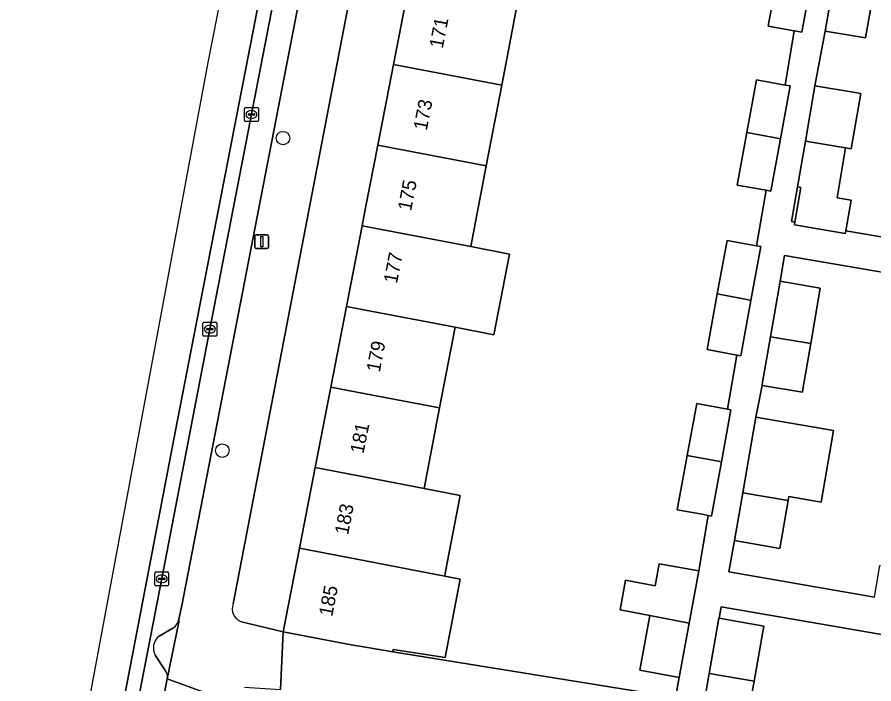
# Model space of a CAD drawing. Extents: x 159817 to 160765, y 380688 to 381638.
# Drawn here: x 159974.8 to 160036.8, y 380939.7 to 380988 of the extents above; entities that cross this region are included whole.
import ezdxf

# ---------------------------------------------------------------- set-up
doc = ezdxf.new("R2010")
doc.units = 0
for name, color, linetype in [('IMGEO_Boom', 7, 'Continuous'), ('IMGEO_Erf', 7, 'Continuous'), ('IMGEO_Kolk', 7, 'Continuous'), ('IMGEO_Lichtmast', 7, 'Continuous'), ('IMGEO_Pand', 7, 'Continuous'), ('IMGEO_Pand_nummerreeks', 7, 'Continuous'), ('IMGEO_Parkeervlak_open', 7, 'Continuous'), ('IMGEO_Rijbaan_lokaal_gesloten', 7, 'Continuous'), ('IMGEO_Voetpad_open', 7, 'Continuous')]:
    doc.layers.add(name, color=color, linetype=linetype)

msp = doc.modelspace()

# ---------------------------------------------------------------- linework, layer by layer
at = {"layer": 'IMGEO_Boom'}
for centre in [(159994.016, 380979.272), (159989.619, 380956.63)]:
    msp.add_circle(centre, 0.489, dxfattribs=at)
at = {"layer": 'IMGEO_Erf'}
for points in [[(160002.02, 380984.6), (160003.156, 380990.441), (160004.291, 380996.282), (160005.014, 381000), (160005.417, 381002.075), (160001.431, 381002.849), (160000.883, 381000), (160000, 380995.407), (159990.408, 380945.519)], [(160010.975, 380988.941), (160009.852, 380983.097), (160008.729, 380977.255), (160007.606, 380971.412), (160010.412, 380970.874), (160009.288, 380965.03), (160006.482, 380965.568), (160005.359, 380959.726), (160004.236, 380953.882), (160006.85, 380953.38), (160005.91, 380948.489), (160005.762, 380947.718), (160005.727, 380947.537), (160006.849, 380947.321), (160005.755, 380941.633), (160001.995, 380942.222), (160001.964, 380942.063), (160022.444, 380938.747), (160022.708, 380940.194), (160019.847, 380940.716), (160020.572, 380944.684), (160018.419, 380945.098), (160018.811, 380947.25), (160020.964, 380946.836), (160021.256, 380948.435), (160024.117, 380947.913), (160024.796, 380951.937), (160024.372, 380952.014), (160022.569, 380952.343), (160023.289, 380956.284), (160023.974, 380960.036), (160026.204, 380959.629), (160026.867, 380963.553), (160024.725, 380963.944), (160025.462, 380967.984), (160026.168, 380971.852), (160028.312, 380971.461), (160028.991, 380975.489), (160026.902, 380975.87), (160027.598, 380979.687), (160028.294, 380983.496), (160030.388, 380983.114), (160031.032, 380987.038), (160029.141, 380987.383), (160029.868, 380991.367)], [(159991.002, 380944.232), (159994.029, 380943.495), (159995.207, 380949.556), (159996.343, 380955.397), (159997.478, 380961.238), (159998.614, 380967.078), (159999.749, 380972.919), (160000, 380974.209), (160000.885, 380978.76), (160002.02, 380984.6)], [(160038.497, 380943.123), (160025.734, 380945.318), (160025.589, 380944.482), (160028.833, 380943.919), (160028.132, 380939.932), (160027.566, 380936.711), (160024.321, 380937.281), (160023.94, 380934.894), (160027.176, 380934.323), (160026.514, 380930.57), (160025.916, 380927.181), (160022.68, 380927.752), (160022.445, 380925.498), (160025.504, 380924.996), (160024.886, 380921.234), (160027.543, 380920.798), (160026.742, 380915.921), (160024.078, 380916.358), (160023.533, 380913.039), (160020.481, 380913.541), (160020.263, 380912.212), (160036.802, 380909.365)]]:
    msp.add_lwpolyline(points, dxfattribs=at)
for points in [[(160050.732, 380987.468), (160047.154, 380988.077), (160048.147, 380993.91), (160034.855, 380996.173), (160034.542, 380994.35), (160037.456, 380993.849), (160036.767, 380989.843), (160036.196, 380986.526), (160033.281, 380987.028), (160032.531, 380983.067), (160035.446, 380982.566), (160035.857, 380982.495), (160035.167, 380978.49), (160034.756, 380978.56), (160034.185, 380975.243), (160034.135, 380974.952), (160035.15, 380974.777), (160034.768, 380972.558), (160047.82, 380970.339), (160048.812, 380976.171), (160049.772, 380981.819)], [(160031.514, 380975.703), (160031.271, 380975.745), (160030.837, 380973.226), (160031.081, 380973.185)], [(160046.366, 380962.002), (160043.17, 380962.551), (160044.17, 380968.403), (160030.328, 380970.768), (160030.008, 380968.909), (160032.923, 380968.407), (160032.23, 380964.381), (160031.663, 380961.084), (160031.624, 380960.854), (160028.703, 380961.357), (160028.254, 380959.063), (160033.875, 380958.088), (160032.974, 380952.899), (160030.65, 380953.303), (160030.6, 380953.017), (160029.997, 380949.541), (160026.7, 380950.113), (160026.307, 380947.852), (160036.836, 380946.02), (160037.232, 380948.3), (160039.626, 380947.883), (160040.238, 380951.402), (160041.224, 380957.068), (160045.394, 380956.343)]]:
    msp.add_lwpolyline(points, close=True, dxfattribs=at)
msp.add_arc((159991.33, 380945.164), 0.988, 158.95092, 250.59937, dxfattribs=at)
at = {"layer": 'IMGEO_Kolk'}
for p, q in [((159991.229, 380980.554), (159991.229, 380981.406)), ((159991.304, 380981.48), (159992.156, 380981.48)), ((159991.717, 380981.26), (159991.742, 380981.26)), ((159992.23, 380981.406), (159992.23, 380980.554)), ((159991.488, 380980.974), (159991.488, 380980.986)), ((159991.926, 380980.937), (159991.528, 380980.937)), ((159991.531, 380981.023), (159991.929, 380981.023)), ((159991.74, 380980.7), (159991.715, 380980.7)), ((159991.972, 380980.986), (159991.972, 380980.974)), ((159992.156, 380980.48), (159991.304, 380980.48)), ((159988.218, 380965.006), (159988.218, 380965.858)), ((159988.293, 380965.932), (159989.145, 380965.932)), ((159988.706, 380965.712), (159988.731, 380965.712)), ((159989.219, 380965.858), (159989.219, 380965.006)), ((159988.477, 380965.426), (159988.477, 380965.438)), ((159988.915, 380965.389), (159988.517, 380965.389)), ((159988.52, 380965.475), (159988.918, 380965.475)), ((159988.729, 380965.152), (159988.704, 380965.152)), ((159988.961, 380965.438), (159988.961, 380965.426)), ((159989.145, 380964.932), (159988.293, 380964.932)), ((159984.733, 380946.911), (159984.733, 380947.763)), ((159984.808, 380947.837), (159985.66, 380947.837)), ((159985.734, 380947.763), (159985.734, 380946.911)), ((159984.992, 380947.331), (159984.992, 380947.343)), ((159985.43, 380947.294), (159985.032, 380947.294)), ((159985.035, 380947.38), (159985.433, 380947.38)), ((159985.221, 380947.617), (159985.246, 380947.617)), ((159985.476, 380947.343), (159985.476, 380947.331)), ((159985.66, 380946.837), (159984.808, 380946.837)), ((159985.244, 380947.057), (159985.219, 380947.057))]:
    msp.add_line(p, q, dxfattribs=at)
for points in [[(159991.229, 380980.554), (159991.229, 380981.406)], [(159991.304, 380981.48), (159992.156, 380981.48)], [(159992.23, 380981.406), (159992.23, 380980.554)], [(159992.156, 380980.48), (159991.304, 380980.48)], [(159988.218, 380965.006), (159988.218, 380965.858)], [(159988.293, 380965.932), (159989.145, 380965.932)], [(159989.219, 380965.858), (159989.219, 380965.006)], [(159989.145, 380964.932), (159988.293, 380964.932)], [(159984.733, 380946.911), (159984.733, 380947.763)], [(159984.808, 380947.837), (159985.66, 380947.837)], [(159985.734, 380947.763), (159985.734, 380946.911)], [(159985.66, 380946.837), (159984.808, 380946.837)]]:
    msp.add_lwpolyline(points, dxfattribs=at)
for centre, radius, start, end in [((159991.306, 380981.404), 0.0765, 91.55205, 178.44795), ((159991.306, 380981.404), 0.0765, 91.55205, 178.44795), ((159992.154, 380981.404), 0.0765, 1.55205, 88.44795), ((159992.154, 380981.404), 0.0765, 1.55205, 88.44795), ((159991.528, 380980.983), 0.0403, 85.87752, 175.75265), ((159991.525, 380980.973), 0.0366, 178.93798, 274.71019), ((159991.929, 380980.98), 0.043, 264.86636, 352.45326), ((159991.933, 380980.985), 0.0386, 1.73085, 96.63898), ((159991.306, 380980.556), 0.0765, 181.55205, 268.44795), ((159991.306, 380980.556), 0.0765, 181.55205, 268.44795), ((159992.154, 380980.556), 0.0765, 271.55205, 358.44795), ((159992.154, 380980.556), 0.0765, 271.55205, 358.44795), ((159988.295, 380965.856), 0.0765, 91.55205, 178.44795), ((159988.295, 380965.856), 0.0765, 91.55205, 178.44795), ((159989.143, 380965.856), 0.0765, 1.55205, 88.44795), ((159989.143, 380965.856), 0.0765, 1.55205, 88.44795), ((159988.517, 380965.435), 0.0403, 85.87752, 175.75265), ((159988.514, 380965.425), 0.0366, 178.93798, 274.71019), ((159988.918, 380965.432), 0.043, 264.86636, 352.45326), ((159988.922, 380965.437), 0.0386, 1.73085, 96.63898), ((159988.295, 380965.008), 0.0765, 181.55205, 268.44795), ((159988.295, 380965.008), 0.0765, 181.55205, 268.44795), ((159989.143, 380965.008), 0.0765, 271.55205, 358.44795), ((159989.143, 380965.008), 0.0765, 271.55205, 358.44795), ((159984.81, 380947.761), 0.0765, 91.55205, 178.44795), ((159984.81, 380947.761), 0.0765, 91.55205, 178.44795), ((159985.658, 380947.761), 0.0765, 1.55205, 88.44795), ((159985.658, 380947.761), 0.0765, 1.55205, 88.44795), ((159985.032, 380947.34), 0.0403, 85.87752, 175.75265), ((159985.029, 380947.33), 0.0366, 178.93798, 274.71019), ((159985.433, 380947.337), 0.043, 264.86636, 352.45326), ((159985.437, 380947.342), 0.0386, 1.73085, 96.63898), ((159984.81, 380946.913), 0.0765, 181.55205, 268.44795), ((159984.81, 380946.913), 0.0765, 181.55205, 268.44795), ((159985.658, 380946.913), 0.0765, 271.55205, 358.44795), ((159985.658, 380946.913), 0.0765, 271.55205, 358.44795)]:
    msp.add_arc(centre, radius, start, end, dxfattribs=at)
for centre, major_axis, ratio, start_param, end_param in [((159991.716, 380980.98), (-0.387, 0.002), 0.722429, 4.712389, 7.853982), ((159991.741, 380980.98), (-0.39, 0.002), 0.717154, 1.570796, 4.712389), ((159988.705, 380965.432), (-0.387, 0.002), 0.722429, 4.712389, 7.853982), ((159988.73, 380965.432), (-0.39, 0.002), 0.717154, 1.570796, 4.712389), ((159985.22, 380947.337), (-0.387, 0.002), 0.722429, 4.712389, 7.853982), ((159985.245, 380947.337), (-0.39, 0.002), 0.717154, 1.570796, 4.712389)]:
    msp.add_ellipse(centre, major_axis=major_axis, ratio=ratio, start_param=start_param, end_param=end_param, dxfattribs=at)
at = {"layer": 'IMGEO_Lichtmast'}
for p, q in [((159991.981, 380971.365), (159991.981, 380972.165)), ((159991.981, 380972.165), (159991.981, 380971.365)), ((159992.081, 380972.265), (159992.871, 380972.265)), ((159992.871, 380972.265), (159992.081, 380972.265)), ((159992.971, 380972.165), (159992.971, 380971.365)), ((159992.971, 380971.365), (159992.971, 380972.165)), ((159992.871, 380971.265), (159992.081, 380971.265)), ((159992.081, 380971.265), (159992.871, 380971.265))]:
    msp.add_line(p, q, dxfattribs=at)
msp.add_lwpolyline([(159992.401, 380972.14), (159992.551, 380972.14), (159992.551, 380971.39), (159992.401, 380971.39), (159992.401, 380972.14)], dxfattribs=at)
for centre, start, end in [((159992.081, 380972.165), 90, 180), ((159992.081, 380972.165), 90, 180), ((159992.871, 380972.165), 0, 90), ((159992.871, 380972.165), 360, 90), ((159992.081, 380971.365), 180, 270), ((159992.081, 380971.365), 180, 270), ((159992.871, 380971.365), 270, 0), ((159992.871, 380971.365), 270, 0)]:
    msp.add_arc(centre, 0.1, start, end, dxfattribs=at)
at = {"layer": 'IMGEO_Pand'}
for points in [[(160032.32, 380990.896), (160032.166, 380990.925), (160031.761, 380991.003), (160029.868, 380991.367), (160029.141, 380987.383), (160031.032, 380987.038), (160031.597, 380986.935)], [(160010.975, 380988.941), (160003.156, 380990.441), (160002.02, 380984.6), (160009.852, 380983.097)], [(160033.566, 380988.684), (160033.281, 380987.028), (160036.196, 380986.526), (160036.767, 380989.843), (160033.851, 380990.339)], [(160009.852, 380983.097), (160002.02, 380984.6), (160000.885, 380978.76), (160008.729, 380977.255)], [(160030.388, 380983.114), (160028.294, 380983.496), (160027.598, 380979.687), (160029.69, 380979.286), (160030.032, 380979.22), (160030.73, 380983.052)], [(160035.446, 380982.566), (160032.531, 380983.067), (160031.841, 380979.056), (160034.756, 380978.56), (160035.167, 380978.49), (160035.857, 380982.495)], [(160030.032, 380979.22), (160029.69, 380979.286), (160027.598, 380979.687), (160026.902, 380975.87), (160028.991, 380975.489), (160029.339, 380975.425)], [(159999.749, 380972.919), (160007.606, 380971.412), (160008.729, 380977.255), (160000.885, 380978.76), (160000, 380974.209)], [(160034.756, 380978.56), (160031.841, 380979.056), (160031.271, 380975.745), (160031.514, 380975.703), (160031.081, 380973.185), (160031.048, 380972.994), (160034.734, 380972.359), (160034.768, 380972.558), (160035.15, 380974.777), (160034.135, 380974.952), (160034.185, 380975.243)], [(160010.412, 380970.874), (160007.606, 380971.412), (159999.749, 380972.919), (159998.614, 380967.078), (160000, 380966.812), (160006.482, 380965.568), (160009.288, 380965.03)], [(160028.312, 380971.461), (160026.168, 380971.852), (160025.462, 380967.984), (160027.603, 380967.573), (160027.897, 380967.517), (160028.607, 380971.407)], [(160029.314, 380964.872), (160032.23, 380964.381), (160032.923, 380968.407), (160030.008, 380968.909)], [(160027.897, 380967.517), (160027.603, 380967.573), (160025.462, 380967.984), (160024.725, 380963.944), (160026.867, 380963.553), (160027.164, 380963.499)], [(160006.482, 380965.568), (160000, 380966.812), (159998.614, 380967.078), (159997.478, 380961.238), (160000, 380960.754), (160005.359, 380959.726)], [(160032.23, 380964.381), (160029.314, 380964.872), (160028.748, 380961.586), (160028.703, 380961.357), (160031.624, 380960.854), (160031.663, 380961.084)], [(159996.343, 380955.397), (160000, 380954.695), (160004.236, 380953.882), (160005.359, 380959.726), (160000, 380960.754), (159997.478, 380961.238)], [(160026.204, 380959.629), (160023.974, 380960.036), (160023.289, 380956.284), (160025.516, 380955.857), (160025.76, 380955.81), (160026.449, 380959.584)], [(160030.65, 380953.303), (160032.974, 380952.899), (160033.875, 380958.088), (160028.254, 380959.063), (160027.962, 380957.378), (160027.302, 380953.576), (160030.6, 380953.017)], [(160025.76, 380955.81), (160025.516, 380955.857), (160023.289, 380956.284), (160022.569, 380952.343), (160024.372, 380952.014), (160024.796, 380951.937), (160024.8, 380951.936), (160025.044, 380951.891)], [(160004.236, 380953.882), (160000, 380954.695), (159996.343, 380955.397), (159995.207, 380949.556), (160000, 380948.637), (160003.113, 380948.039), (160005.727, 380947.537), (160005.762, 380947.718), (160005.91, 380948.489), (160006.85, 380953.38)], [(160027.302, 380953.576), (160026.7, 380950.113), (160029.997, 380949.541), (160030.6, 380953.017)], [(160005.727, 380947.537), (160003.113, 380948.039), (160000, 380948.637), (159995.207, 380949.556), (159994.029, 380943.495), (159998.94, 380942.552), (160000, 380942.381), (160001.964, 380942.063), (160001.995, 380942.222), (160005.755, 380941.633), (160006.849, 380947.321)], [(160024.117, 380947.913), (160021.256, 380948.435), (160020.964, 380946.836), (160018.811, 380947.25), (160018.419, 380945.098), (160020.572, 380944.684), (160023.427, 380944.135)], [(160020.572, 380944.684), (160019.847, 380940.716), (160022.708, 380940.194), (160023.427, 380944.135)], [(160028.833, 380943.919), (160025.589, 380944.482), (160025.587, 380944.482), (160024.885, 380940.491), (160028.132, 380939.932)], [(160028.132, 380939.932), (160024.885, 380940.491), (160024.321, 380937.281), (160027.566, 380936.711)]]:
    msp.add_lwpolyline(points, close=True, dxfattribs=at)
at = {"layer": 'IMGEO_Parkeervlak_open'}
for points in [[(159995.896, 381002.419), (159995.413, 381000), (159995.013, 380997.952), (159988.714, 380965.432), (159985.238, 380947.361), (159979.755, 380919.128)], [(159986.484, 380944.423), (159986.681, 380945.406), (159996.213, 380994.656), (159997.044, 380999.033), (159997.08, 380999.16)], [(159985.057, 380943.194), (159986.037, 380943.762)], [(159985.469, 380940.753), (159984.764, 380941.811)], [(159979.717, 380889.371), (159979.758, 380889.983), (159980.898, 380913.955), (159981.038, 380915.562), (159981.221, 380916.901), (159985.64, 380940.095)]]:
    msp.add_lwpolyline(points, dxfattribs=at)
for centre, radius, start, end in [((159985.47, 380944.627), 1.035, 303.25111, 348.612), ((159985.698, 380942.336), 1.071, 126.74461, 209.33196), ((159984.761, 380940.218), 0.888, 352.05011, 37.08527)]:
    msp.add_arc(centre, radius, start, end, dxfattribs=at)
at = {"layer": 'IMGEO_Rijbaan_lokaal_gesloten'}
msp.add_lwpolyline([(159974.764, 380886.09), (159974.764, 380886.09), (159976.688, 380885.998), (159977.755, 380908.712), (159978.063, 380913.802), (159978.238, 380916.172), (159978.589, 380919.068), (159980.475, 380928.108), (159986.222, 380958.079), (159992.802, 380991.912), (159994.85, 381002.624), (159992.204, 381003.143), (159992.204, 381003.143), (159988.561, 380984.741), (159977.587, 380925.77), (159974.78, 380886.201)], close=True, dxfattribs=at)
for points in [[(159995.013, 380997.952), (159995.413, 381000), (159995.896, 381002.419), (159994.85, 381002.624), (159992.802, 380991.912), (159986.222, 380958.079), (159980.475, 380928.108), (159978.589, 380919.068), (159978.238, 380916.172), (159978.063, 380913.802), (159977.755, 380908.712), (159976.688, 380885.998), (159977.747, 380885.947), (159977.782, 380886.58), (159977.809, 380887.635), (159978.535, 380902.714), (159979.078, 380913.171)], [(159979.755, 380919.128), (159985.238, 380947.361), (159988.714, 380965.432), (159995.013, 380997.952)]]:
    msp.add_lwpolyline(points, dxfattribs=at)
at = {"layer": 'IMGEO_Voetpad_open'}
for points in [[(159990.408, 380945.519), (160000, 380995.407), (160000.883, 381000), (160001.431, 381002.849), (160001.992, 381005.764), (160001.994, 381005.776), (160012.912, 381062.566), (160013.182, 381063.968), (160018.697, 381092.654)], [(159997.08, 380999.16), (159997.044, 380999.033), (159996.213, 380994.656), (159986.681, 380945.406), (159986.484, 380944.423), (159986.468, 380944.193), (159985.64, 380940.095), (159989.985, 380938.498)], [(160032.32, 380990.896), (160031.597, 380986.935), (160031.032, 380987.038), (160030.388, 380983.114), (160030.73, 380983.052), (160030.032, 380979.22), (160029.339, 380975.425), (160028.991, 380975.489), (160028.312, 380971.461), (160028.607, 380971.407), (160027.897, 380967.517), (160027.164, 380963.499), (160026.867, 380963.553), (160026.204, 380959.629), (160026.449, 380959.584), (160025.76, 380955.81), (160025.044, 380951.891), (160024.8, 380951.936), (160024.796, 380951.937), (160024.117, 380947.913), (160023.427, 380944.135), (160022.708, 380940.194), (160022.444, 380938.747), (160001.964, 380942.063), (160000, 380942.381), (159998.94, 380942.552), (159994.029, 380943.495), (159993.833, 380939.315)], [(160047.82, 380970.339), (160034.768, 380972.558), (160034.734, 380972.359), (160031.048, 380972.994), (160031.081, 380973.185), (160030.837, 380973.226), (160031.271, 380975.745), (160031.841, 380979.056), (160032.531, 380983.067), (160033.281, 380987.028), (160033.566, 380988.684)], [(160036.836, 380946.02), (160026.307, 380947.852), (160026.7, 380950.113), (160027.302, 380953.576), (160027.962, 380957.378), (160028.254, 380959.063), (160028.703, 380961.357), (160028.748, 380961.586), (160029.314, 380964.872), (160030.008, 380968.909), (160030.328, 380970.768), (160044.17, 380968.403)], [(160036.802, 380909.365), (160020.263, 380912.212), (160020.481, 380913.541), (160021.026, 380916.86), (160021.827, 380921.737), (160022.445, 380925.498), (160022.68, 380927.752), (160023.276, 380931.128), (160023.94, 380934.894), (160024.321, 380937.281), (160024.885, 380940.491), (160025.587, 380944.482), (160025.589, 380944.482), (160025.734, 380945.318), (160038.497, 380943.123)], [(159985.64, 380940.095), (159986.468, 380944.193), (159986.484, 380944.423)], [(159991.229, 380939.491), (159993.833, 380939.315), (159994.029, 380943.495), (159991.002, 380944.232)], [(159986.037, 380943.762), (159985.057, 380943.194)], [(159984.764, 380941.811), (159985.469, 380940.753)], [(159989.985, 380938.498), (159985.64, 380940.095), (159981.221, 380916.901), (159981.038, 380915.562), (159980.898, 380913.955), (159979.758, 380889.983), (159979.717, 380889.371)]]:
    msp.add_lwpolyline(points, dxfattribs=at)
for centre, radius, start, end in [((159991.33, 380945.164), 0.988, 158.95092, 250.59937), ((159985.47, 380944.627), 1.035, 303.25111, 348.612), ((159985.698, 380942.336), 1.071, 126.74461, 209.33196), ((159984.761, 380940.218), 0.888, 352.05011, 37.08527)]:
    msp.add_arc(centre, radius, start, end, dxfattribs=at)

# ---------------------------------------------------------------- texts
at = {"layer": 'IMGEO_Pand_nummerreeks'}
for s, rotation, p in [('171', 78.99883, (160005.579, 380985.72)), ('173', 78.99883, (160004.424, 380979.776)), ('175', 78.99883, (160003.291, 380973.945)), ('177', 78.99942, (160002.268, 380968.688)), ('179', 78.99226, (160001.021, 380962.269)), ('181', 78.41122, (159999.834, 380956.352)), ('183', 78.99942, (159998.727, 380950.477)), ('185', 78.99942, (159997.578, 380944.563))]:
    msp.add_text(s, height=1, rotation=rotation, dxfattribs=at).set_placement(p)

doc.saveas('drawing.dxf')
